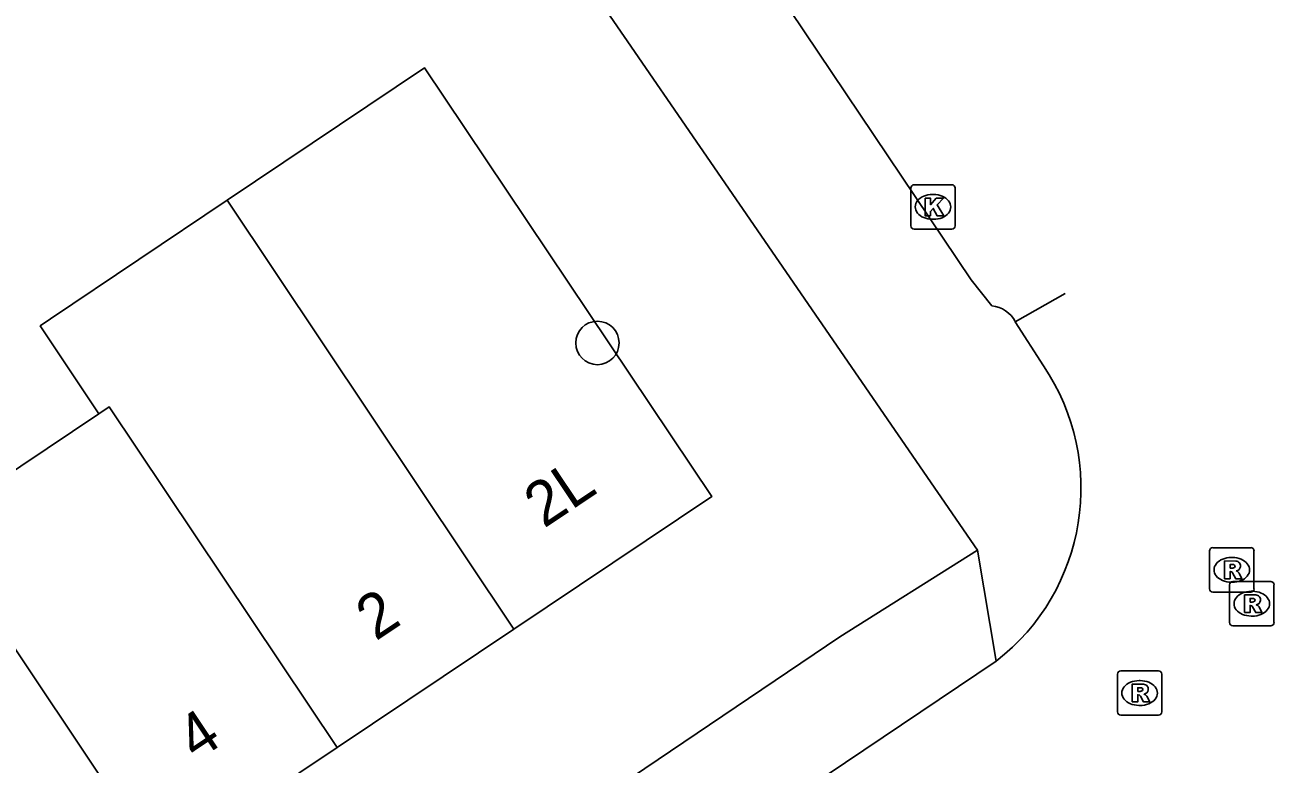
# Model space of a CAD drawing. Extents: x 158352 to 159489, y 383828 to 384597.
# Drawn here: x 158842.05 to 158870.22, y 384483.65 to 384500.31 of the extents above; entities that cross this region are included whole.
import ezdxf

# ---------------------------------------------------------------- set-up
doc = ezdxf.new("R2010")
doc.units = 0
for name, color, linetype in [('IMGEO_Boom', 7, 'Continuous'), ('IMGEO_Kolk', 7, 'Continuous'), ('IMGEO_Pand', 7, 'Continuous'), ('IMGEO_Pand_nummerreeks', 7, 'Continuous'), ('IMGEO_Rijbaan_lokaal_open', 7, 'Continuous'), ('IMGEO_Rioolput', 7, 'Continuous'), ('IMGEO_Voetpad_open', 7, 'Continuous')]:
    doc.layers.add(name, color=color, linetype=linetype)

msp = doc.modelspace()

# ---------------------------------------------------------------- linework, layer by layer
at = {"layer": 'IMGEO_Boom'}
msp.add_circle((158854.961, 384493.143), 0.489, dxfattribs=at)
at = {"layer": 'IMGEO_Kolk'}
for p, q in [((158862.028, 384495.784), (158862.028, 384496.636)), ((158862.103, 384496.71), (158862.955, 384496.71)), ((158863.029, 384496.636), (158863.029, 384495.784)), ((158862.516, 384496.49), (158862.541, 384496.49)), ((158862.539, 384495.93), (158862.514, 384495.93)), ((158862.955, 384495.71), (158862.103, 384495.71))]:
    msp.add_line(p, q, dxfattribs=at)
for points in [[(158862.028, 384495.784), (158862.028, 384496.636)], [(158862.103, 384496.71), (158862.955, 384496.71)], [(158863.029, 384496.636), (158863.029, 384495.784)], [(158862.349, 384496.41), (158862.472, 384496.41), (158862.472, 384496.259), (158862.602, 384496.41), (158862.766, 384496.41), (158862.62, 384496.259), (158862.773, 384496.01), (158862.621, 384496.01), (158862.536, 384496.174), (158862.472, 384496.107), (158862.472, 384496.01), (158862.349, 384496.01), (158862.349, 384496.41)], [(158862.955, 384495.71), (158862.103, 384495.71)]]:
    msp.add_lwpolyline(points, dxfattribs=at)
for centre, start, end in [((158862.105, 384496.634), 91.552, 178.448), ((158862.105, 384496.634), 91.552, 178.448), ((158862.953, 384496.634), 1.552, 88.448), ((158862.953, 384496.634), 1.552, 88.448), ((158862.105, 384495.786), 181.552, 268.448), ((158862.105, 384495.786), 181.552, 268.448), ((158862.953, 384495.786), 271.552, 358.448), ((158862.953, 384495.786), 271.552, 358.448)]:
    msp.add_arc(centre, 0.0765, start, end, dxfattribs=at)
for centre, major_axis, ratio, start_param, end_param in [((158862.515, 384496.21), (-0.387, 0.002), 0.722429, 4.712389, 7.853982), ((158862.54, 384496.21), (-0.39, 0.002), 0.717154, 1.570796, 4.712389)]:
    msp.add_ellipse(centre, major_axis=major_axis, ratio=ratio, start_param=start_param, end_param=end_param, dxfattribs=at)
at = {"layer": 'IMGEO_Pand'}
for points in [[(158846.611, 384496.36), (158851.06, 384499.346), (158857.538, 384489.681), (158853.077, 384486.694)], [(158843.718, 384491.549), (158842.395, 384493.529), (158842.626, 384493.684), (158846.611, 384496.36)], [(158846.611, 384496.36), (158853.077, 384486.694)], [(158840.191, 384489.191), (158843.718, 384491.549)], [(158849.089, 384484.023), (158843.95, 384491.704), (158843.718, 384491.549)], [(158844.203, 384482.207), (158844.428, 384482.358), (158839.96, 384489.037), (158840.191, 384489.191)], [(158853.077, 384486.694), (158849.089, 384484.023)], [(158849.089, 384484.023), (158844.884, 384481.208), (158844.203, 384482.207)]]:
    msp.add_lwpolyline(points, dxfattribs=at)
at = {"layer": 'IMGEO_Rijbaan_lokaal_open'}
for points in [[(158797.471, 384591.965), (158820.926, 384557.346), (158853.346, 384509.504), (158863.389, 384494.566), (158863.855, 384493.983)], [(158864.385, 384493.623), (158865.509, 384494.258), (158865.509, 384494.258)], [(158864.385, 384493.623), (158865.02, 384492.625)], [(158863.954, 384485.975), (158860.122, 384483.398)]]:
    msp.add_lwpolyline(points, dxfattribs=at)
for centre, radius, start, end in [((158863.775, 384493.295), 0.693, 28.2793, 83.3485), ((158860.952, 384489.867), 4.915, 307.6484, 34.1375)]:
    msp.add_arc(centre, radius, start, end, dxfattribs=at)
at = {"layer": 'IMGEO_Rioolput'}
for p, q in [((158868.767, 384487.604), (158868.767, 384488.456)), ((158868.842, 384488.53), (158869.694, 384488.53)), ((158869.768, 384488.456), (158869.768, 384487.604)), ((158869.255, 384488.31), (158869.28, 384488.31)), ((158869.218, 384486.841), (158869.218, 384487.693)), ((158869.278, 384487.75), (158869.253, 384487.75)), ((158869.293, 384487.767), (158870.145, 384487.767)), ((158869.706, 384487.547), (158869.731, 384487.547)), ((158870.219, 384487.693), (158870.219, 384486.841)), ((158869.694, 384487.53), (158868.842, 384487.53)), ((158869.729, 384486.987), (158869.704, 384486.987)), ((158870.145, 384486.767), (158869.293, 384486.767)), ((158866.687, 384484.828), (158866.687, 384485.68)), ((158866.762, 384485.754), (158867.614, 384485.754)), ((158867.688, 384485.68), (158867.688, 384484.828)), ((158867.175, 384485.534), (158867.2, 384485.534)), ((158867.614, 384484.754), (158866.762, 384484.754)), ((158867.198, 384484.974), (158867.173, 384484.974))]:
    msp.add_line(p, q, dxfattribs=at)
for points in [[(158868.767, 384487.604), (158868.767, 384488.456)], [(158868.842, 384488.53), (158869.694, 384488.53)], [(158869.768, 384488.456), (158869.768, 384487.604)], [(158869.356, 384488.228), (158869.104, 384488.23), (158869.104, 384487.83)], [(158869.282, 384488.149), (158869.228, 384488.149), (158869.228, 384488.068)], [(158869.104, 384487.83), (158869.228, 384487.83), (158869.228, 384487.992), (158869.239, 384487.992)], [(158869.228, 384488.068), (158869.28, 384488.068)], [(158869.286, 384487.963), (158869.357, 384487.83), (158869.497, 384487.83), (158869.432, 384487.956)], [(158869.218, 384486.841), (158869.218, 384487.693)], [(158869.293, 384487.767), (158870.145, 384487.767)], [(158870.219, 384487.693), (158870.219, 384486.841)], [(158869.694, 384487.53), (158868.842, 384487.53)], [(158869.807, 384487.465), (158869.555, 384487.467), (158869.555, 384487.067)], [(158869.733, 384487.386), (158869.679, 384487.386), (158869.679, 384487.305)], [(158869.679, 384487.305), (158869.731, 384487.305)], [(158869.555, 384487.067), (158869.679, 384487.067), (158869.679, 384487.229), (158869.69, 384487.229)], [(158869.737, 384487.2), (158869.808, 384487.067), (158869.948, 384487.067), (158869.883, 384487.193)], [(158870.145, 384486.767), (158869.293, 384486.767)], [(158866.687, 384484.828), (158866.687, 384485.68)], [(158866.762, 384485.754), (158867.614, 384485.754)], [(158867.688, 384485.68), (158867.688, 384484.828)], [(158867.276, 384485.452), (158867.024, 384485.454), (158867.024, 384485.054)], [(158867.202, 384485.373), (158867.148, 384485.373), (158867.148, 384485.292)], [(158867.024, 384485.054), (158867.148, 384485.054), (158867.148, 384485.216), (158867.159, 384485.216)], [(158867.148, 384485.292), (158867.2, 384485.292)], [(158867.206, 384485.187), (158867.277, 384485.054), (158867.417, 384485.054), (158867.352, 384485.18)], [(158867.614, 384484.754), (158866.762, 384484.754)]]:
    msp.add_lwpolyline(points, dxfattribs=at)
for centre, radius, start, end in [((158868.844, 384488.454), 0.0765, 91.552, 178.448), ((158868.844, 384488.454), 0.0765, 91.552, 178.448), ((158869.692, 384488.454), 0.0765, 1.552, 88.448), ((158869.692, 384488.454), 0.0765, 1.552, 88.448), ((158869.288, 384488.053), 0.0964, 77.0061, 93.1865), ((158869.302, 384488.11), 0.0378, 276.6634, 79.6772), ((158869.355, 384488.118), 0.109, 350.3612, 89.416), ((158869.238, 384487.939), 0.0533, 26.0293, 88.6989), ((158869.264, 384488.257), 0.19, 274.7715, 282.9687), ((158869.353, 384488.118), 0.112, 277.5842, 350.9817), ((158869.337, 384487.903), 0.108, 29.5134, 73.7905), ((158868.844, 384487.606), 0.0765, 181.552, 268.448), ((158868.844, 384487.606), 0.0765, 181.552, 268.448), ((158869.295, 384487.691), 0.0765, 91.552, 178.448), ((158869.295, 384487.691), 0.0765, 91.552, 178.448), ((158869.692, 384487.606), 0.0765, 271.552, 358.448), ((158869.692, 384487.606), 0.0765, 271.552, 358.448), ((158870.143, 384487.691), 0.0765, 1.552, 88.448), ((158870.143, 384487.691), 0.0765, 1.552, 88.448), ((158869.715, 384487.494), 0.19, 274.7715, 282.9687), ((158869.739, 384487.29), 0.0964, 77.0061, 93.1865), ((158869.753, 384487.347), 0.0378, 276.6634, 79.6772), ((158869.806, 384487.355), 0.109, 350.3612, 89.416), ((158869.804, 384487.355), 0.112, 277.5842, 350.9817), ((158869.689, 384487.176), 0.0533, 26.0293, 88.6989), ((158869.788, 384487.14), 0.108, 29.5134, 73.7905), ((158869.295, 384486.843), 0.0765, 181.552, 268.448), ((158869.295, 384486.843), 0.0765, 181.552, 268.448), ((158870.143, 384486.843), 0.0765, 271.552, 358.448), ((158870.143, 384486.843), 0.0765, 271.552, 358.448), ((158866.764, 384485.678), 0.0765, 91.552, 178.448), ((158866.764, 384485.678), 0.0765, 91.552, 178.448), ((158867.612, 384485.678), 0.0765, 1.552, 88.448), ((158867.612, 384485.678), 0.0765, 1.552, 88.448), ((158867.184, 384485.481), 0.19, 274.7715, 282.9687), ((158867.208, 384485.277), 0.0964, 77.0061, 93.1865), ((158867.222, 384485.334), 0.0378, 276.6634, 79.6772), ((158867.275, 384485.342), 0.109, 350.3612, 89.416), ((158867.273, 384485.342), 0.112, 277.5842, 350.9817), ((158867.158, 384485.163), 0.0533, 26.0293, 88.6989), ((158867.257, 384485.127), 0.108, 29.5134, 73.7905), ((158866.764, 384484.83), 0.0765, 181.552, 268.448), ((158866.764, 384484.83), 0.0765, 181.552, 268.448), ((158867.612, 384484.83), 0.0765, 271.552, 358.448), ((158867.612, 384484.83), 0.0765, 271.552, 358.448)]:
    msp.add_arc(centre, radius, start, end, dxfattribs=at)
for centre, major_axis, ratio, start_param, end_param in [((158869.254, 384488.03), (-0.387, 0.002), 0.722429, 4.712389, 7.853982), ((158869.279, 384488.03), (-0.39, 0.002), 0.717154, 1.570796, 4.712389), ((158869.705, 384487.267), (-0.387, 0.002), 0.722429, 4.712389, 7.853982), ((158869.73, 384487.267), (-0.39, 0.002), 0.717154, 1.570796, 4.712389), ((158867.174, 384485.254), (-0.387, 0.002), 0.722429, 4.712389, 7.853982), ((158867.199, 384485.254), (-0.39, 0.002), 0.717154, 1.570796, 4.712389)]:
    msp.add_ellipse(centre, major_axis=major_axis, ratio=ratio, start_param=start_param, end_param=end_param, dxfattribs=at)
at = {"layer": 'IMGEO_Voetpad_open'}
for points in [[(158863.532, 384488.47), (158849.3, 384509.154)], [(158688.395, 384371.153), (158694.831, 384375.482), (158698.179, 384377.716), (158704.964, 384382.243), (158707.798, 384384.134), (158715.642, 384389.377), (158716.954, 384390.243), (158742.278, 384407.217), (158743.282, 384407.89), (158756.032, 384416.448), (158759.672, 384418.896), (158801.455, 384446.936), (158826.388, 384463.558), (158848.997, 384478.808), (158860.431, 384486.52), (158863.532, 384488.47)], [(158863.954, 384485.975), (158863.532, 384488.47)]]:
    msp.add_lwpolyline(points, dxfattribs=at)

# ---------------------------------------------------------------- texts
at = {"layer": 'IMGEO_Pand_nummerreeks'}
for s, p in [('2L', (158853.756, 384488.954)), ('2', (158849.961, 384486.413)), ('4', (158845.919, 384483.706))]:
    msp.add_text(s, height=1, rotation=33.8045, dxfattribs=at).set_placement(p)

doc.saveas('drawing.dxf')
